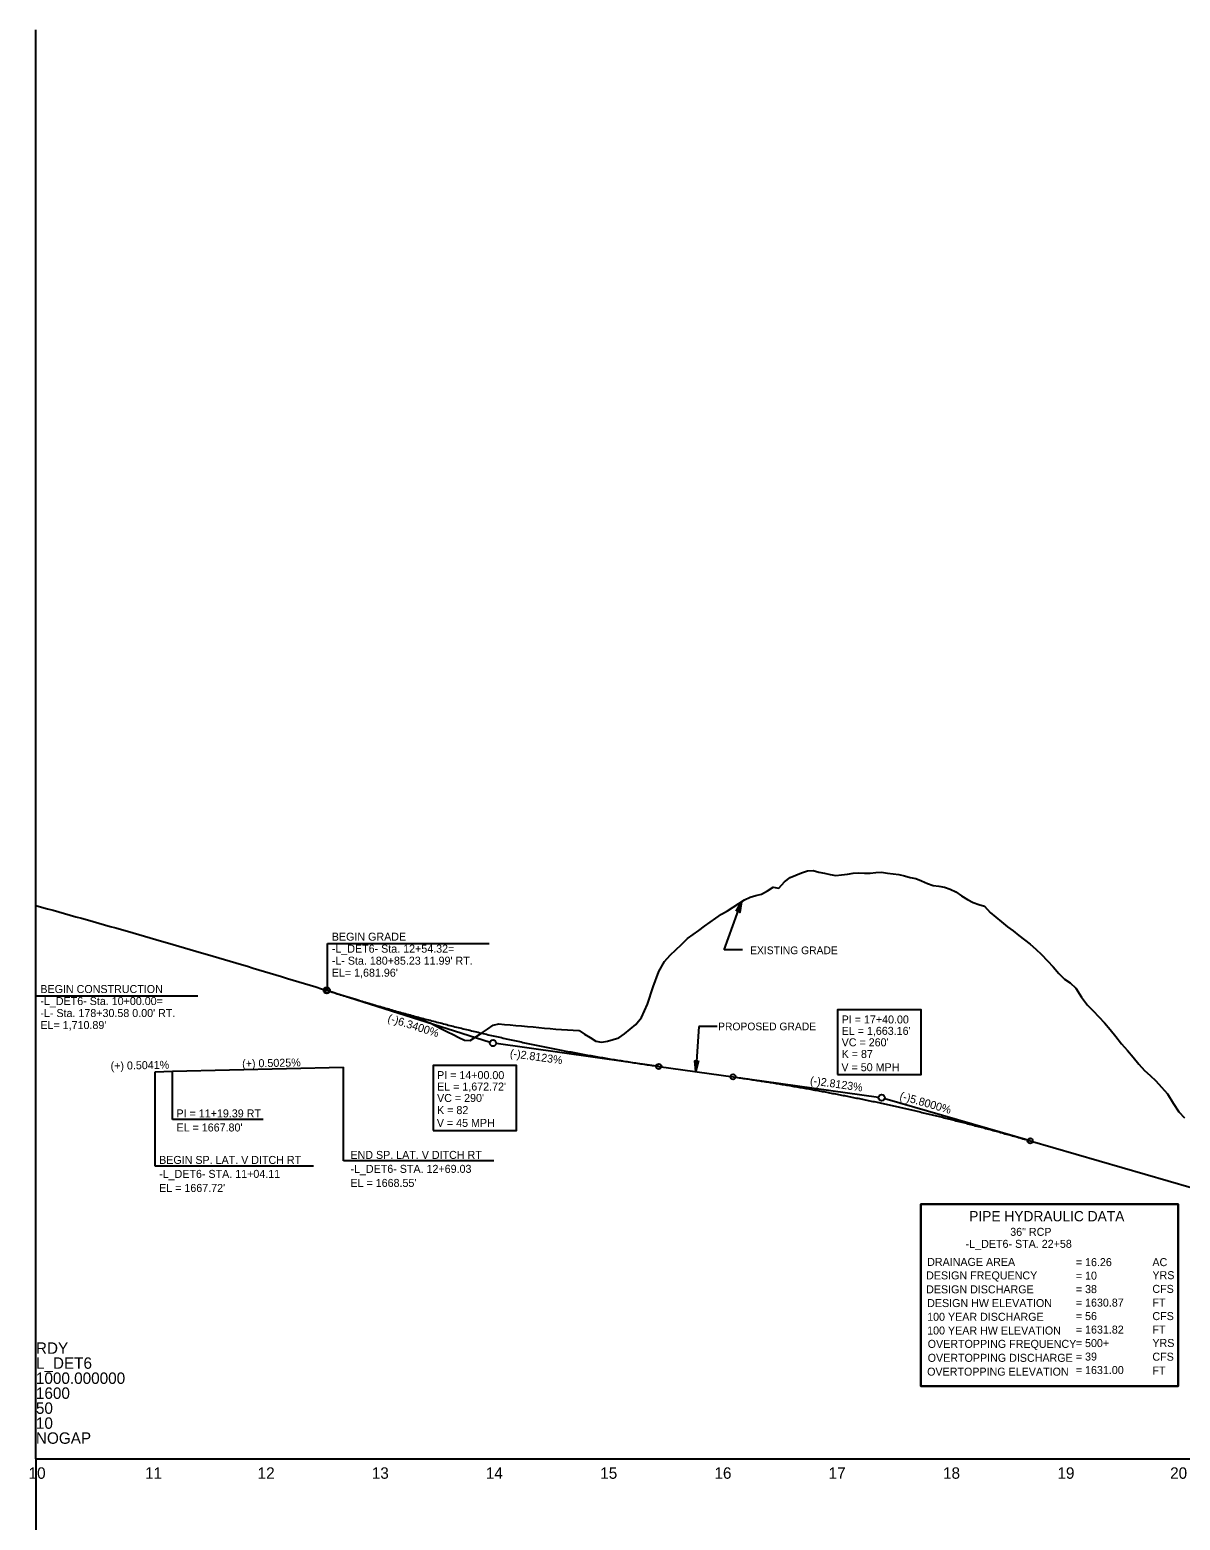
# Model space of a CAD drawing. Extents: x 498575 to 532350, y 405181 to 484585.
# Drawn here: x 513234 to 514241, y 436958 to 438261 of the extents above; entities that cross this region are included whole.
import ezdxf

# ---------------------------------------------------------------- set-up
doc = ezdxf.new("R2010")
doc.units = 0
for name, color, linetype in [('Exist Profile Cell', 7, 'Continuous'), ('Exist Vertical Profile Ground Line', 7, 'Continuous'), ('Exist Vertical Profile Horizontal Axis Label Major', 7, 'Continuous'), ('Prop Grid Mask', 7, 'Continuous'), ('Prop PFL Text', 7, 'Continuous'), ('Prop Vertical Profile Curve Label', 7, 'Continuous'), ('Prop Vertical Profile Ditch Grade Right', 7, 'Continuous'), ('Prop Vertical Profile Ditch Grade Right Label', 7, 'Continuous'), ('Prop Vertical Profile Grade', 7, 'Continuous'), ('Prop Vertical Profile Grade Label', 7, 'Continuous'), ('Prop VPI Label', 7, 'Continuous'), ('Sheet Data Text CELL', 7, 'Continuous'), ('Typical Terminator CELL', 7, 'Continuous')]:
    doc.layers.add(name, color=color, linetype=linetype)

# ---------------------------------------------------------------- blocks, each defined once
blk = doc.blocks.new('TERMINATOR')
at = {"layer": 'Typical Terminator CELL'}
blk.add_lwpolyline([(-0.469, 0.081), (0, 0), (-0.471, -0.083), (-0.411, 0)], close=True, dxfattribs=at)

msp = doc.modelspace()

# ---------------------------------------------------------------- linework, layer by layer
at = {"layer": 'Exist Profile Cell'}
for q in [(513239.8, 438261.5), (515439.8, 437011.5), (513239.8, 435761.5)]:
    msp.add_line((513239.8, 437011.5), q, dxfattribs=at)
at = {"layer": 'Exist Vertical Profile Ground Line'}
for points in [[(513739.8, 437376.9), (513744.8, 437378.2), (513749.8, 437379.8), (513754.8, 437383.3), (513759.8, 437387.4), (513764.8, 437391.4), (513769.8, 437397.5), (513774.8, 437409.3), (513779.8, 437424.2), (513784.8, 437437.7), (513789.8, 437446.4), (513794.8, 437451.9), (513799.8, 437456.6), (513804.8, 437461.4), (513809.8, 437466.6), (513814.8, 437470.1), (513819.8, 437473.6), (513824.8, 437477.5), (513829.8, 437480.9), (513834.8, 437484.4), (513839.8, 437487.8), (513844.8, 437490.9), (513849.8, 437494.1), (513854.8, 437497.2), (513859.8, 437500.3), (513864.8, 437502.9), (513869.8, 437504.1), (513874.8, 437505.4), (513879.8, 437508.2), (513884.8, 437511.4), (513889.8, 437510.7), (513894.8, 437516.2), (513899.8, 437519.9), (513904.8, 437522.1), (513909.8, 437524.1), (513914.8, 437525.9), (513919.8, 437526.2), (513924.8, 437524.6), (513929.8, 437523.8), (513934.8, 437522.6), (513939.8, 437521.8), (513944.8, 437522.2), (513949.8, 437522.9), (513954.8, 437523.7), (513959.8, 437524.1), (513964.8, 437523.8), (513969.8, 437523.8), (513974.8, 437524.3), (513979.8, 437524.5), (513984.8, 437523.8), (513989.8, 437523.3), (513994.8, 437522.7), (513999.8, 437521.5), (514004.8, 437519.9), (514009.8, 437519), (514014.8, 437517), (514019.8, 437514.8), (514024.8, 437513.1), (514029.8, 437512.3), (514034.8, 437511.4), (514039.8, 437509.9), (514044.8, 437507.4), (514049.8, 437503.9), (514054.8, 437500.8), (514059.8, 437498), (514064.8, 437496.4), (514069.8, 437495), (514074.8, 437489.4), (514079.8, 437485.2), (514084.8, 437481.1), (514089.8, 437476.9), (514094.8, 437473.3), (514099.8, 437469.2), (514104.8, 437465.5), (514109.8, 437461.6), (514114.8, 437457.2), (514119.8, 437452.5), (514124.8, 437447.2), (514129.8, 437441.7), (514134.8, 437436.1), (514139.8, 437431.1), (514144.8, 437427.7), (514149.8, 437423.2), (514154.8, 437415.4), (514159.8, 437408.2), (514164.8, 437403.3), (514169.8, 437398.2), (514174.8, 437392.8), (514179.8, 437387.1), (514184.8, 437380.8), (514189.8, 437374.4), (514194.8, 437368.6), (514199.8, 437362.8), (514204.8, 437356.8), (514209.8, 437351.2), (514214.8, 437346.8), (514219.8, 437342), (514224.8, 437336.6), (514229.8, 437330.6), (514234.8, 437322.5), (514239.8, 437315)], [(513239.8, 437495.5), (513244.8, 437494.1), (513249.8, 437492.7), (513254.8, 437491.3), (513259.8, 437489.9), (513264.8, 437488.5), (513269.8, 437487.1), (513274.8, 437485.7), (513279.8, 437484.3), (513284.8, 437482.9), (513289.8, 437481.5), (513294.8, 437480.1), (513299.8, 437478.7), (513304.8, 437477.2), (513309.8, 437475.8), (513314.8, 437474.4), (513319.8, 437473), (513324.8, 437471.5), (513329.8, 437470.1), (513334.8, 437468.7), (513339.8, 437467.2), (513344.8, 437465.8), (513349.8, 437464.3), (513354.8, 437462.9), (513359.8, 437461.4), (513364.8, 437460), (513369.8, 437458.5), (513374.8, 437457.1), (513379.8, 437455.6), (513384.8, 437454.2), (513389.8, 437452.7), (513394.8, 437451.2), (513399.8, 437449.7), (513404.8, 437448.2), (513409.8, 437446.7), (513414.8, 437445.3), (513419.8, 437443.8), (513424.8, 437442.3), (513429.8, 437440.8), (513434.8, 437439.3), (513439.8, 437437.8), (513444.8, 437436.3), (513449.8, 437434.8), (513454.8, 437433.3), (513459.8, 437431.7), (513464.8, 437430.2), (513469.8, 437428.7), (513474.8, 437427.2), (513479.8, 437425.7), (513484.8, 437424.2), (513489.8, 437422.7), (513494.8, 437421.1), (513499.8, 437419.6), (513504.8, 437418), (513509.8, 437416.5), (513514.8, 437414.9), (513519.8, 437413.4), (513524.8, 437411.9), (513529.8, 437410.3), (513534.8, 437408.8), (513539.8, 437407.2), (513544.8, 437405.6), (513549.8, 437404.1), (513554.8, 437402.5), (513559.8, 437400.9), (513564.8, 437399.4), (513569.8, 437397.8), (513574.8, 437396.2), (513579.8, 437394.7), (513584.8, 437392.7), (513589.8, 437390.2), (513594.8, 437387.6), (513599.8, 437385.1), (513604.8, 437382.5), (513609.8, 437380), (513614.8, 437377.8), (513619.8, 437377.3), (513624.8, 437380.6), (513629.8, 437383.9), (513634.8, 437387.3), (513639.8, 437390.8), (513644.8, 437392), (513649.8, 437391.5), (513654.8, 437391), (513659.8, 437390.6), (513664.8, 437390.2), (513669.8, 437389.7), (513674.8, 437389.2), (513679.8, 437388.7), (513684.8, 437388.2), (513689.8, 437387.8), (513694.8, 437387.4), (513699.8, 437387), (513704.8, 437386.7), (513709.8, 437386.5), (513714.8, 437386.2), (513715.1, 437386.2)], [(513715.1, 437386.2), (513719.8, 437383), (513724.8, 437379.9), (513729.8, 437376.8), (513734.8, 437375.8), (513739.8, 437376.9)], [(514239.8, 437315), (514244.8, 437309.7)]]:
    msp.add_lwpolyline(points, dxfattribs=at)
at = {"layer": 'Prop Grid Mask'}
for points in [[(513941.3, 437347.5), (514014.3, 437347.5), (514014.3, 437404.3), (513941.3, 437404.3)], [(513587.3, 437298.8), (513660.3, 437298.8), (513660.3, 437355.6), (513587.3, 437355.6)], [(514014.1, 437234.1), (514239.1, 437234.1), (514239.1, 437075.1), (514014.1, 437075.1)]]:
    msp.add_lwpolyline(points, close=True, dxfattribs=at)
at = {"layer": 'Prop PFL Text'}
for p, q in [((513842.1, 437456.6), (513857.3, 437498.7)), ((513858.1, 437456.6), (513842.1, 437456.6)), ((513819.9, 437389.5), (513817.3, 437350.2)), ((513835.9, 437389.5), (513819.9, 437389.5))]:
    msp.add_line(p, q, dxfattribs=at)
at = {"layer": 'Prop Vertical Profile Curve Label'}
for centre in [(513494.8, 437421.1), (513784.8, 437354.7), (513849.8, 437345.6), (514109.8, 437289.6)]:
    msp.add_circle(centre, 2.25, dxfattribs=at)
at = {"layer": 'Prop Vertical Profile Ditch Grade Right'}
msp.add_lwpolyline([(513344, 437350.1), (513359.2, 437350.5), (513508.9, 437354.2), (513508.9, 437354.2), (513508.9, 437354.2)], dxfattribs=at)
at = {"layer": 'Prop Vertical Profile Ditch Grade Right Label'}
for p, q in [((513344, 437267.4), (513344, 437350.1)), ((513359.2, 437308.4), (513359.2, 437350.5)), ((513508.9, 437272.2), (513508.9, 437354.2)), ((513438.6, 437308.4), (513359.2, 437308.4)), ((513640.6, 437272.2), (513508.9, 437272.2)), ((513482.7, 437267.4), (513344, 437267.4))]:
    msp.add_line(p, q, dxfattribs=at)
at = {"layer": 'Prop Vertical Profile Grade'}
for p, q in [((513494.2, 437421.3), (513494.8, 437421.1)), ((513784.8, 437354.7), (513849.8, 437345.6)), ((514109.8, 437289.6), (514424.8, 437198.3))]:
    msp.add_line(p, q, dxfattribs=at)
for points in [[(513494.8, 437421.1), (513500.6, 437419.3), (513506.4, 437417.4), (513512.2, 437415.7), (513518, 437413.9), (513523.8, 437412.1), (513529.6, 437410.4), (513535.4, 437408.7), (513541.2, 437407), (513547, 437405.4), (513552.8, 437403.7), (513558.6, 437402.1), (513564.4, 437400.5), (513570.2, 437398.9), (513576, 437397.3), (513581.8, 437395.8), (513587.6, 437394.3), (513593.4, 437392.8), (513599.2, 437391.3), (513605, 437389.8), (513610.8, 437388.4), (513616.6, 437387), (513622.4, 437385.6), (513628.2, 437384.2), (513634, 437382.8), (513639.8, 437381.5), (513645.6, 437380.2), (513651.4, 437378.9), (513657.2, 437377.6), (513663, 437376.4), (513668.8, 437375.1), (513674.6, 437373.9), (513680.4, 437372.7), (513686.2, 437371.5), (513692, 437370.4), (513697.8, 437369.3), (513703.6, 437368.1), (513709.4, 437367.1), (513715.2, 437366), (513721, 437364.9), (513726.8, 437363.9), (513732.6, 437362.9), (513738.4, 437361.9), (513744.2, 437360.9), (513750, 437360), (513755.8, 437359.1), (513761.6, 437358.2), (513767.4, 437357.3), (513773.2, 437356.4), (513779, 437355.6), (513784.8, 437354.7)], [(513849.8, 437345.6), (513855, 437344.8), (513860.2, 437344.1), (513865.4, 437343.3), (513870.6, 437342.5), (513875.8, 437341.7), (513881, 437340.9), (513886.2, 437340.1), (513891.4, 437339.2), (513896.6, 437338.4), (513901.8, 437337.5), (513907, 437336.6), (513912.2, 437335.7), (513917.4, 437334.8), (513922.6, 437333.8), (513927.8, 437332.9), (513933, 437331.9), (513938.2, 437330.9), (513943.4, 437329.9), (513948.6, 437328.9), (513953.8, 437327.9), (513959, 437326.8), (513964.2, 437325.7), (513969.4, 437324.7), (513974.6, 437323.6), (513979.8, 437322.5), (513985, 437321.3), (513990.2, 437320.2), (513995.4, 437319), (514000.6, 437317.8), (514005.8, 437316.7), (514011, 437315.5), (514016.2, 437314.2), (514021.4, 437313), (514026.6, 437311.7), (514031.8, 437310.5), (514037, 437309.2), (514042.2, 437307.9), (514047.4, 437306.6), (514052.6, 437305.3), (514057.8, 437303.9), (514063, 437302.5), (514068.2, 437301.2), (514073.4, 437299.8), (514078.6, 437298.4), (514083.8, 437297), (514089, 437295.5), (514094.2, 437294.1), (514099.4, 437292.6), (514104.6, 437291.1), (514109.8, 437289.6)]]:
    msp.add_spline(points, degree=3, dxfattribs=at)
at = {"layer": 'Prop VPI Label'}
for p, q in [((513239.8, 437416.5), (513239.8, 437495.5)), ((513494.8, 437421.1), (513494.8, 437462.2)), ((513494.8, 437462.2), (513636.5, 437462.2)), ((513239.8, 437416.5), (513381.5, 437416.5)), ((513494.8, 437421.1), (513637.2, 437375.9)), ((513784.8, 437354.7), (513642.6, 437374.7)), ((513849.8, 437345.6), (513977.1, 437327.7)), ((514109.8, 437289.6), (513982.5, 437326.5))]:
    msp.add_line(p, q, dxfattribs=at)
for centre in [(513494.2, 437421.3), (513639.8, 437375.1), (513979.8, 437327.3)]:
    msp.add_circle(centre, 2.75, dxfattribs=at)
at = {"layer": 'Sheet Data Text CELL'}
msp.add_lwpolyline([(514014.1, 437075.1), (514239.1, 437075.1), (514239.1, 437234.1), (514014.1, 437234.1)], close=True, dxfattribs=at)

# ---------------------------------------------------------------- block references
at = {"layer": 'Prop PFL Text', "xscale": 20}
for p, yscale, rotation in [((513857.3, 437498.7), 20, 70.13551694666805), ((513817.3, 437350.2), 19.999999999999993, -93.70508386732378)]:
    msp.add_blockref('TERMINATOR', p, dxfattribs=dict(at, yscale=yscale, rotation=rotation))

# ---------------------------------------------------------------- texts
at = {"layer": 'Exist Profile Cell'}
for s, p in [('RDY', (513239.8, 437103.3)), ('L_DET6', (513239.8, 437090.2)), ('1000.000000', (513239.8, 437077)), ('1600', (513239.8, 437063.9)), ('50', (513239.8, 437050.8)), ('10', (513239.8, 437037.7)), ('NOGAP', (513239.8, 437024.6))]:
    msp.add_text(s, height=10, dxfattribs=at).set_placement(p)
at = {"layer": 'Exist Vertical Profile Horizontal Axis Label Major'}
for s, p in [('10', (513233.4, 436994)), ('11', (513335.3, 436994)), ('12', (513433.8, 436994)), ('13', (513533.7, 436994)), ('14', (513633.5, 436994)), ('15', (513733.6, 436994)), ('16', (513833.5, 436994)), ('17', (513933.4, 436994)), ('18', (514033.5, 436994)), ('19', (514133.6, 436994)), ('20', (514232.2, 436994))]:
    msp.add_text(s, height=10, dxfattribs=at).set_placement(p)
at = {"layer": 'Prop PFL Text'}
for s, p in [('EXISTING GRADE', (513864.7, 437452.9)), ('PROPOSED GRADE', (513836.7, 437386.3))]:
    msp.add_text(s, height=6.75, dxfattribs=at).set_placement(p)
at = {"layer": 'Prop Vertical Profile Curve Label'}
for s, p in [("VC = 260'", (513944.8, 437372.3)), ('K = 87', (513944.8, 437362.1)), ('V = 50 MPH ', (513944.6, 437350.5)), ("VC = 290'", (513590.8, 437323.6)), ('K = 82', (513590.8, 437313)), ('V = 45 MPH ', (513590.6, 437301.8))]:
    msp.add_text(s, height=7, dxfattribs=at).set_placement(p)
at = {"layer": 'Prop Vertical Profile Ditch Grade Right Label'}
for s, rotation, p in [('(+) 0.5041%', 1.1804, (513305.2, 437351.7)), ('(+) 0.5025%', 1.1804, (513420.3, 437353.7)), ('PI = 11+19.39 RT', 360, (513362.8, 437310.1)), ("EL = 1667.80'", 360, (513362.8, 437297.8)), ('BEGIN SP. LAT. V DITCH RT', 360, (513347.6, 437269.4)), ('END SP. LAT. V DITCH RT', 360, (513515, 437273.8)), ('-L_DET6- STA. 11+04.11', 360, (513347.6, 437257.2)), ('-L_DET6- STA. 12+69.03', 360, (513515, 437261.6)), ("EL = 1667.72'", 360, (513347.6, 437244.9)), ("EL = 1668.55'", 360, (513515, 437249.3))]:
    msp.add_text(s, height=7, rotation=rotation, dxfattribs=at).set_placement(p)
at = {"layer": 'Prop Vertical Profile Grade Label'}
for s, rotation, p in [('(-)6.3400%', 342.4114, (513547, 437394.1)), ('(-)2.8123%', 351.9958, (513654.2, 437363)), ('(-)2.8123%', 351.9958, (513916.8, 437339.2)), ('(-)5.8000%', 343.8278, (513995, 437326))]:
    msp.add_text(s, height=7, rotation=rotation, dxfattribs=at).set_placement(p)
at = {"layer": 'Prop VPI Label'}
for s, p in [('BEGIN GRADE', (513498.7, 437464.7)), ('-L_DET6- Sta. 12+54.32=', (513498.7, 437454.2)), ("-L- Sta. 180+85.23 11.99' RT.", (513498.7, 437443.7)), ("EL= 1,681.96'", (513498.7, 437433.2)), ('-L_DET6- Sta. 10+00.00=', (513243.7, 437408.4)), ('BEGIN CONSTRUCTION', (513243.7, 437418.9)), ("-L- Sta. 178+30.58 0.00' RT.", (513243.7, 437397.9)), ("EL= 1,710.89'", (513243.7, 437387.4)), ('PI = 17+40.00', (513944.8, 437392.3)), ("EL = 1,663.16'", (513944.8, 437382.3)), ('PI = 14+00.00', (513590.8, 437343.6)), ("EL = 1,672.72'", (513590.8, 437333.6))]:
    msp.add_text(s, height=7, dxfattribs=at).set_placement(p)
at = {"layer": 'Sheet Data Text CELL'}
for s, height, p in [('PIPE HYDRAULIC DATA', 9, (514056.4, 437219.2)), ('36" RCP', 7, (514092.3, 437206.5)), ('   -L_DET6- STA. 22+58', 7, (514045.5, 437196)), ('DRAINAGE AREA', 7, (514019.6, 437180.2)), ('= 16.26', 7, (514149.7, 437180)), ('AC', 7, (514216.7, 437180)), ('DESIGN FREQUENCY', 7, (514018.7, 437168.4)), ('= 10', 7, (514149.7, 437168.2)), ('YRS', 7, (514216.7, 437168.6)), ('DESIGN DISCHARGE', 7, (514018.7, 437156.2)), ('= 38', 7, (514149.7, 437156.4)), ('CFS', 7, (514216.7, 437156.6)), ('DESIGN HW ELEVATION', 7, (514019.6, 437144.2)), ('= 1630.87', 7, (514149.7, 437144.6)), ('FT', 7, (514216.7, 437144.6)), ('100 YEAR DISCHARGE', 7, (514019.6, 437132.2)), ('100 YEAR HW ELEVATION', 7, (514019.6, 437120.2)), ('= 56', 7, (514149.7, 437132.8)), ('= 1631.82', 7, (514149.7, 437121)), ('CFS', 7, (514216.7, 437132.8)), ('FT', 7, (514216.7, 437121)), ('OVERTOPPING FREQUENCY', 7, (514020.1, 437108.5)), ('= 500+', 7, (514149.7, 437109.2)), ('YRS', 7, (514216.7, 437109.3)), ('OVERTOPPING DISCHARGE', 7, (514020.1, 437096.3)), ('= 39', 7, (514149.7, 437097.4)), ('CFS', 7, (514216.7, 437097.3)), ('OVERTOPPING ELEVATION', 7, (514019.6, 437084.2)), ('= 1631.00', 7, (514149.7, 437085.6)), ('FT', 7, (514216.7, 437085.2))]:
    msp.add_text(s, height=height, rotation=360, dxfattribs=at).set_placement(p)

doc.saveas('drawing.dxf')
